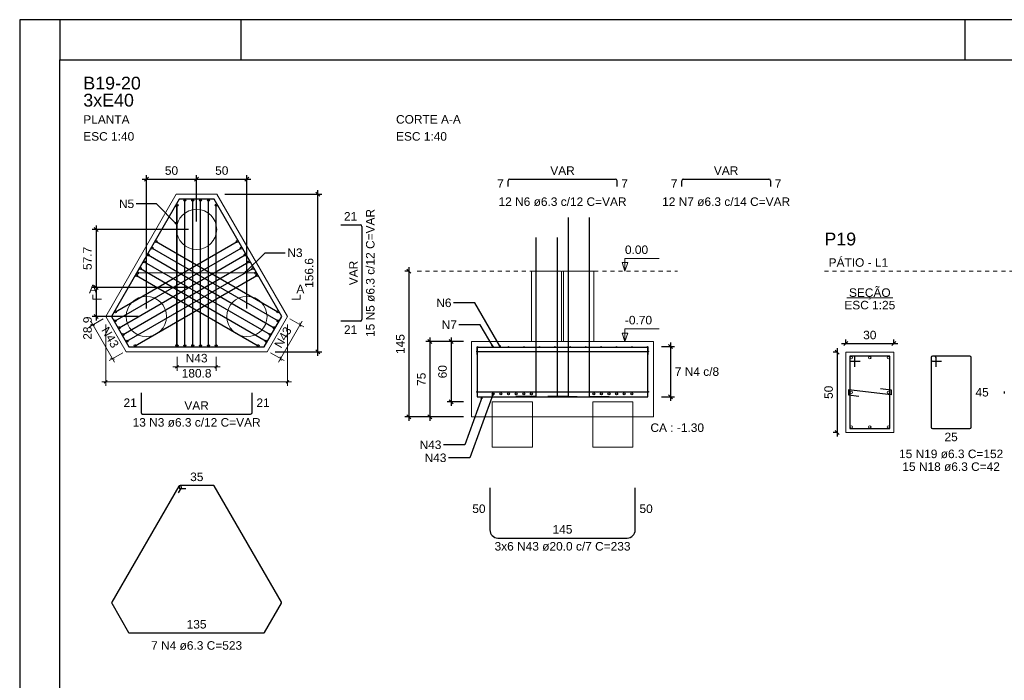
# Model space of a CAD drawing. Header units: millimetres. Extents: x 10 to 1250, y -62 to 528.
# Tile 301 of 656: x 479 to 504, y 112 to 128. Entities that reach past the tile are written whole.
import ezdxf

# ---------------------------------------------------------------- set-up
doc = ezdxf.new("R2010")
doc.units = ezdxf.units.MM
doc.header["$LTSCALE"] = 0.05
doc.linetypes.add('DOT', pattern=[6.35, 0, -6.35])
for name, color, linetype, lineweight in [('Descrição da armadura', 7, 'Continuous', 5), ('DT-Arm de distribuição', 5, 'Continuous', 5), ('DT-Barras na forma', 2, 'Continuous', 30), ('DT-Barras no corte', 5, 'Continuous', 5), ('DT-Barras rebatidas', 2, 'Continuous', 30), ('DT-Cotas', 9, 'Continuous', 5), ('DT-Forma', 5, 'Continuous', 5), ('DT-Pontilhado', 9, 'DOT', 5), ('DT-Textos', 7, 'Continuous', 5), ('DT-Título', 3, 'Continuous', 20), ('Textos armaduras', 7, 'Continuous', 5)]:
    doc.layers.add(name, color=color, linetype=linetype, lineweight=lineweight)
doc.layers.add('FOLHA_PADRÃO', color=7, linetype='Continuous')
doc.styles.add('Arial', font='arial.ttf')
doc.styles.get("Standard").update_dxf_attribs({"font": 'arial.ttf'})
doc.dimstyles.get("Standard").update_dxf_attribs({"dimtxt": 0.18, "dimasz": 0.18, "dimexe": 0.18, "dimexo": 0.0625, "dimgap": 0.1, "dimtad": 1, "dimzin": 0, "dimdsep": 46, "dimtxsty": 'Standard', "dimblk": 'OBLIQUE', "dimcen": 0.1, "dimadec": 0, "dimazin": 0, "dimtfac": 1, "dimtofl": 0, "dimtmove": 0, "dimatfit": 3, "dimldrblk": 'OBLIQUE', "dimfxl": 1, "dimtolj": 1, "dimtzin": 0, "dimarcsym": 1})
doc.dimstyles.new('UM_25.000000', dxfattribs={"dimtxt": 0.18, "dimasz": 0.1, "dimexe": 0.1, "dimexo": 0.2, "dimgap": 0, "dimtad": 1, "dimtih": 1, "dimtoh": 1, "dimdec": 1, "dimlfac": 25, "dimzin": 0, "dimdsep": 46, "dimtxsty": 'Standard', "dimcen": 0.09, "dimdle": 0.1, "dimadec": 1, "dimazin": 2, "dimtfac": 1, "dimtdec": 4, "dimtofl": 0, "dimtmove": 0, "dimatfit": 3, "dimfxl": 1, "dimtolj": 1, "dimarcsym": 0})
doc.dimstyles.new('UM_40.000000', dxfattribs={"dimtxt": 0.18, "dimasz": 0.1, "dimexe": 0.1, "dimexo": 0.2, "dimgap": 0, "dimtad": 1, "dimtih": 1, "dimtoh": 1, "dimdec": 1, "dimlfac": 40, "dimzin": 0, "dimdsep": 46, "dimtxsty": 'Standard', "dimcen": 0.09, "dimdle": 0.1, "dimadec": 1, "dimazin": 2, "dimtfac": 1, "dimtdec": 4, "dimtofl": 0, "dimtmove": 0, "dimatfit": 3, "dimfxl": 1, "dimtolj": 1, "dimarcsym": 0})

# ---------------------------------------------------------------- blocks, each defined once
blk = doc.blocks.new('A1EST. 1500')
at = {"layer": 'FOLHA_PADRÃO', "color": 1, "linetype": 'Continuous'}
for p, q in [((0, 59.4), (0, 0)), ((150.008, 59.4), (0, 59.4)), ((1, 59.4), (1, 58.4)), ((5.5, 59.4), (5.5, 58.4)), ((23.5, 59.4), (23.5, 58.4))]:
    blk.add_line(p, q, dxfattribs=at)
at = {"layer": 'FOLHA_PADRÃO', "color": 6, "linetype": 'Continuous'}
blk.add_lwpolyline([(149, 58.4), (149, 1), (1, 1), (1, 58.4), (149, 58.4)], dxfattribs=at)
blk = doc.blocks.new('_Oblique')
at = {"color": 0, "linetype": 'ByBlock', "lineweight": -2}
blk.add_line((-0.5, -0.5), (0.5, 0.5), dxfattribs=at)
blk = doc.blocks.new('*D851')
at = {"layer": 'Defpoints', "color": 0, "transparency": 16777216}
for p in [(499.756, 119.67), (499.544, 117.67), (499.756, 117.67)]:
    blk.add_point(p, dxfattribs=at)
at = {"layer": 'DT-Cotas', "color": 0, "lineweight": -2, "transparency": 16777216}
for p, q in [((499.544, 119.77), (499.544, 117.57)), ((499.556, 119.67), (499.444, 119.67)), ((499.556, 117.67), (499.444, 117.67))]:
    blk.add_line(p, q, dxfattribs=at)
at = {"layer": 'DT-Cotas', "color": 0, "lineweight": -2, "transparency": 16777216, "xscale": 0.1, "yscale": 0.1, "zscale": 0.1}
for p, rotation in [((499.544, 119.67), 90), ((499.544, 117.67), 270)]:
    blk.add_blockref('_Oblique', p, dxfattribs=dict(at, rotation=rotation))
at = {"layer": 'DT-Cotas', "transparency": 16777216, "insert": (499.332, 118.67), "char_height": 0.2118, "attachment_point": 5, "rotation": 90, "style": 'Arial'}
blk.add_mtext('\\A1;50', dxfattribs=at)
blk = doc.blocks.new('*D852')
at = {"layer": 'Defpoints', "color": 0, "transparency": 16777216}
for p in [(500.956, 119.882), (499.756, 119.67), (500.956, 119.67)]:
    blk.add_point(p, dxfattribs=at)
at = {"layer": 'DT-Cotas', "color": 0, "lineweight": -2, "transparency": 16777216}
for p, q in [((499.756, 119.87), (499.756, 119.982)), ((500.956, 119.87), (500.956, 119.982)), ((499.656, 119.882), (501.056, 119.882))]:
    blk.add_line(p, q, dxfattribs=at)
at = {"layer": 'DT-Cotas', "color": 0, "lineweight": -2, "transparency": 16777216, "xscale": 0.1, "yscale": 0.1, "zscale": 0.1, "rotation": 180}
blk.add_blockref('_Oblique', (499.756, 119.882), dxfattribs=at)
at = {"layer": 'DT-Cotas', "color": 0, "lineweight": -2, "transparency": 16777216, "xscale": 0.1, "yscale": 0.1, "zscale": 0.1}
blk.add_blockref('_Oblique', (500.956, 119.882), dxfattribs=at)
at = {"layer": 'DT-Cotas', "transparency": 16777216, "insert": (500.356, 120.093), "char_height": 0.2118, "attachment_point": 5, "rotation": 0.0057, "style": 'Arial'}
blk.add_mtext('\\A1;30', dxfattribs=at)
blk = doc.blocks.new('*D855')
at = {"layer": 'Defpoints', "color": 0, "transparency": 16777216}
for p in [(483.619, 123.969), (483.619, 122.719), (482.369, 120.554)]:
    blk.add_point(p, dxfattribs=at)
at = {"layer": 'DT-Cotas', "color": 0, "lineweight": -2, "transparency": 16777216}
for p, q in [((482.269, 123.969), (483.719, 123.969)), ((482.369, 120.754), (482.369, 124.069)), ((483.619, 122.919), (483.619, 124.069))]:
    blk.add_line(p, q, dxfattribs=at)
at = {"layer": 'DT-Cotas', "color": 0, "lineweight": -2, "transparency": 16777216, "xscale": 0.1, "yscale": 0.1, "zscale": 0.1, "rotation": 180}
blk.add_blockref('_Oblique', (482.369, 123.969), dxfattribs=at)
at = {"layer": 'DT-Cotas', "color": 0, "lineweight": -2, "transparency": 16777216, "xscale": 0.1, "yscale": 0.1, "zscale": 0.1}
blk.add_blockref('_Oblique', (483.619, 123.969), dxfattribs=at)
at = {"layer": 'DT-Cotas', "transparency": 16777216, "insert": (482.994, 124.181), "char_height": 0.2118, "attachment_point": 5, "rotation": 0.0057, "style": 'Arial'}
blk.add_mtext('\\A1;50', dxfattribs=at)
blk = doc.blocks.new('*D856')
at = {"layer": 'Defpoints', "color": 0, "transparency": 16777216}
for p in [(484.869, 123.969), (483.619, 122.719), (484.869, 120.554)]:
    blk.add_point(p, dxfattribs=at)
at = {"layer": 'DT-Cotas', "color": 0, "lineweight": -2, "transparency": 16777216}
for p, q in [((483.519, 123.969), (484.969, 123.969)), ((483.619, 122.919), (483.619, 124.069)), ((484.869, 120.754), (484.869, 124.069))]:
    blk.add_line(p, q, dxfattribs=at)
at = {"layer": 'DT-Cotas', "color": 0, "lineweight": -2, "transparency": 16777216, "xscale": 0.1, "yscale": 0.1, "zscale": 0.1, "rotation": 180}
blk.add_blockref('_Oblique', (483.619, 123.969), dxfattribs=at)
at = {"layer": 'DT-Cotas', "color": 0, "lineweight": -2, "transparency": 16777216, "xscale": 0.1, "yscale": 0.1, "zscale": 0.1}
blk.add_blockref('_Oblique', (484.869, 123.969), dxfattribs=at)
at = {"layer": 'DT-Cotas', "transparency": 16777216, "insert": (484.244, 124.181), "char_height": 0.2118, "attachment_point": 5, "rotation": 0.0057, "style": 'Arial'}
blk.add_mtext('\\A1;50', dxfattribs=at)
blk = doc.blocks.new('*D857')
at = {"layer": 'Defpoints', "color": 0, "transparency": 16777216}
for p in [(483.619, 122.719), (481.119, 121.276), (483.619, 121.276)]:
    blk.add_point(p, dxfattribs=at)
at = {"layer": 'DT-Cotas', "color": 0, "lineweight": -2, "transparency": 16777216}
for p, q in [((483.419, 122.719), (481.019, 122.719)), ((481.119, 122.819), (481.119, 121.176)), ((483.419, 121.276), (481.019, 121.276))]:
    blk.add_line(p, q, dxfattribs=at)
at = {"layer": 'DT-Cotas', "color": 0, "lineweight": -2, "transparency": 16777216, "xscale": 0.1, "yscale": 0.1, "zscale": 0.1}
for p, rotation in [((481.119, 122.719), 90), ((481.119, 121.276), 270)]:
    blk.add_blockref('_Oblique', p, dxfattribs=dict(at, rotation=rotation))
at = {"layer": 'DT-Cotas', "transparency": 16777216, "insert": (480.907, 121.998), "char_height": 0.2118, "attachment_point": 5, "rotation": 90, "style": 'Arial'}
blk.add_mtext('\\A1;57.7', dxfattribs=at)
blk = doc.blocks.new('*D858')
at = {"layer": 'Defpoints', "color": 0, "transparency": 16777216}
for p in [(483.619, 121.276), (481.119, 120.554), (482.369, 120.554)]:
    blk.add_point(p, dxfattribs=at)
at = {"layer": 'DT-Cotas', "color": 0, "lineweight": -2, "transparency": 16777216}
for p, q in [((483.419, 121.276), (481.019, 121.276)), ((481.119, 121.376), (481.119, 120.454)), ((482.169, 120.554), (481.019, 120.554))]:
    blk.add_line(p, q, dxfattribs=at)
at = {"layer": 'DT-Cotas', "color": 0, "lineweight": -2, "transparency": 16777216, "xscale": 0.1, "yscale": 0.1, "zscale": 0.1}
for p, rotation in [((481.119, 121.276), 90), ((481.119, 120.554), 270)]:
    blk.add_blockref('_Oblique', p, dxfattribs=dict(at, rotation=rotation))
at = {"layer": 'DT-Cotas', "transparency": 16777216, "insert": (480.907, 120.265), "char_height": 0.2118, "attachment_point": 5, "rotation": 90, "style": 'Arial'}
blk.add_mtext('\\A1;28.9', dxfattribs=at)
blk = doc.blocks.new('*D859')
at = {"layer": 'Defpoints', "color": 0, "transparency": 16777216}
for p in [(484.124, 123.594), (486.629, 123.594), (485.374, 119.679)]:
    blk.add_point(p, dxfattribs=at)
at = {"layer": 'DT-Cotas', "color": 0, "lineweight": -2, "transparency": 16777216}
for p, q in [((486.629, 119.579), (486.629, 123.694)), ((484.324, 123.594), (486.729, 123.594)), ((485.574, 119.679), (486.729, 119.679))]:
    blk.add_line(p, q, dxfattribs=at)
at = {"layer": 'DT-Cotas', "color": 0, "lineweight": -2, "transparency": 16777216, "xscale": 0.1, "yscale": 0.1, "zscale": 0.1}
for p, rotation in [((486.629, 123.594), 90), ((486.629, 119.679), 270)]:
    blk.add_blockref('_Oblique', p, dxfattribs=dict(at, rotation=rotation))
at = {"layer": 'DT-Cotas', "transparency": 16777216, "insert": (486.417, 121.637), "char_height": 0.2118, "attachment_point": 5, "rotation": 90, "style": 'Arial'}
blk.add_mtext('\\A1;156.6', dxfattribs=at)
blk = doc.blocks.new('*D865')
at = {"layer": 'Defpoints', "color": 0, "transparency": 16777216}
for p in [(490.456, 119.932), (489.944, 118.432), (490.456, 118.432)]:
    blk.add_point(p, dxfattribs=at)
at = {"layer": 'DT-Cotas', "color": 0, "lineweight": -2, "transparency": 16777216}
for p, q in [((489.944, 120.032), (489.944, 118.332)), ((490.256, 119.932), (489.844, 119.932)), ((490.256, 118.432), (489.844, 118.432))]:
    blk.add_line(p, q, dxfattribs=at)
at = {"layer": 'DT-Cotas', "color": 0, "lineweight": -2, "transparency": 16777216, "xscale": 0.1, "yscale": 0.1, "zscale": 0.1}
for p, rotation in [((489.944, 119.932), 90), ((489.944, 118.432), 270)]:
    blk.add_blockref('_Oblique', p, dxfattribs=dict(at, rotation=rotation))
at = {"layer": 'DT-Cotas', "transparency": 16777216, "insert": (489.733, 119.182), "char_height": 0.2118, "attachment_point": 5, "rotation": 90, "style": 'Arial'}
blk.add_mtext('\\A1;60', dxfattribs=at)
blk = doc.blocks.new('*D866')
at = {"layer": 'Defpoints', "color": 0, "transparency": 16777216}
for p in [(490.456, 119.932), (489.419, 118.057), (490.456, 118.057)]:
    blk.add_point(p, dxfattribs=at)
at = {"layer": 'DT-Cotas', "color": 0, "lineweight": -2, "transparency": 16777216}
for p, q in [((489.419, 120.032), (489.419, 117.957)), ((490.256, 119.932), (489.319, 119.932)), ((490.256, 118.057), (489.319, 118.057))]:
    blk.add_line(p, q, dxfattribs=at)
at = {"layer": 'DT-Cotas', "color": 0, "lineweight": -2, "transparency": 16777216, "xscale": 0.1, "yscale": 0.1, "zscale": 0.1}
for p, rotation in [((489.419, 119.932), 90), ((489.419, 118.057), 270)]:
    blk.add_blockref('_Oblique', p, dxfattribs=dict(at, rotation=rotation))
at = {"layer": 'DT-Cotas', "transparency": 16777216, "insert": (489.208, 118.994), "char_height": 0.2118, "attachment_point": 5, "rotation": 90, "style": 'Arial'}
blk.add_mtext('\\A1;75', dxfattribs=at)
blk = doc.blocks.new('*D867')
at = {"layer": 'Defpoints', "color": 0, "transparency": 16777216}
for p in [(489.106, 121.682), (488.894, 118.057), (490.456, 118.057)]:
    blk.add_point(p, dxfattribs=at)
at = {"layer": 'DT-Cotas', "color": 0, "lineweight": -2, "transparency": 16777216}
for p, q in [((488.906, 121.682), (488.794, 121.682)), ((488.894, 121.782), (488.894, 117.957)), ((490.256, 118.057), (488.794, 118.057))]:
    blk.add_line(p, q, dxfattribs=at)
at = {"layer": 'DT-Cotas', "color": 0, "lineweight": -2, "transparency": 16777216, "xscale": 0.1, "yscale": 0.1, "zscale": 0.1}
for p, rotation in [((488.894, 121.682), 90), ((488.894, 118.057), 270)]:
    blk.add_blockref('_Oblique', p, dxfattribs=dict(at, rotation=rotation))
at = {"layer": 'DT-Cotas', "transparency": 16777216, "insert": (488.683, 119.869), "char_height": 0.2118, "attachment_point": 5, "rotation": 90, "style": 'Arial'}
blk.add_mtext('\\A1;145', dxfattribs=at)
blk = doc.blocks.new('*D868')
at = {"layer": 'Defpoints', "color": 0, "transparency": 16777216}
for p in [(494.977, 119.807), (494.977, 118.557), (495.401, 118.557)]:
    blk.add_point(p, dxfattribs=at)
at = {"layer": 'DT-Cotas', "color": 0, "lineweight": -2, "transparency": 16777216}
for p, q in [((495.177, 119.807), (495.501, 119.807)), ((495.401, 119.907), (495.401, 118.457)), ((495.177, 118.557), (495.501, 118.557))]:
    blk.add_line(p, q, dxfattribs=at)
at = {"layer": 'DT-Cotas', "color": 0, "lineweight": -2, "transparency": 16777216, "xscale": 0.1, "yscale": 0.1, "zscale": 0.1}
for p, rotation in [((495.401, 119.807), 90), ((495.401, 118.557), 270)]:
    blk.add_blockref('_Oblique', p, dxfattribs=dict(at, rotation=rotation))

msp = doc.modelspace()

# ---------------------------------------------------------------- linework, layer by layer
at = {"layer": 'DT-Arm de distribuição'}
for p, q in [((483.1188, 119.8291), (483.1188, 123.3032)), ((482.1566, 121.6367), (485.0809, 121.6367))]:
    msp.add_line(p, q, dxfattribs=at)
for centre in [(483.1188, 123.3032), (482.1566, 121.6367), (485.0809, 121.6367), (483.1188, 119.8291)]:
    msp.add_circle(centre, 0.025, dxfattribs=at)
at = {"layer": 'DT-Barras na forma'}
for p, q in [((483.3263, 119.8291), (483.3263, 123.4442)), ((483.5213, 119.8291), (483.5213, 123.4442)), ((483.7163, 119.8291), (483.7163, 123.4442)), ((483.9113, 119.8291), (483.9113, 123.4442)), ((483.1313, 119.8291), (483.1313, 123.3248)), ((484.1063, 119.8291), (484.1063, 123.3248)), ((481.6006, 120.6735), (484.6279, 122.4214)), ((482.6097, 122.4214), (485.637, 120.6735)), ((481.5947, 120.445), (484.7254, 122.2525)), ((482.5122, 122.2525), (485.6429, 120.445)), ((481.6922, 120.2761), (484.8229, 122.0836)), ((481.7897, 120.1072), (484.9204, 121.9147)), ((482.3172, 121.9147), (485.4479, 120.1072)), ((482.4147, 122.0836), (485.5454, 120.2761)), ((481.8872, 119.9383), (485.0179, 121.7459)), ((482.2197, 121.7459), (485.3504, 119.9383)), ((482.0881, 119.8291), (485.1154, 121.577)), ((482.1222, 121.577), (485.1495, 119.8291)), ((490.5891, 119.6818), (494.8441, 119.6818)), ((490.5891, 118.6818), (494.8441, 118.6818))]:
    msp.add_line(p, q, dxfattribs=at)
msp.add_lwpolyline([(483.1858, 123.4692), (481.5028, 120.5541), (481.9358, 119.8041), (485.3018, 119.8041), (485.7348, 120.5541), (484.0518, 123.4692), (483.1858, 123.4692)], close=True, dxfattribs=at)
for points in [[(492.8541, 123.0161), (492.8541, 118.5693), (492.3541, 118.5693)], [(493.3791, 123.0161), (493.3791, 118.5693), (493.8791, 118.5693)], [(492.0541, 122.5157), (492.0541, 118.5693), (491.5541, 118.5693)], [(492.5791, 122.5157), (492.5791, 118.5693), (493.0791, 118.5693)], [(490.597, 119.8068), (490.597, 118.5568), (494.8362, 118.5568), (494.8362, 119.8068)], [(490.597, 119.6099), (490.597, 119.7911), (494.8362, 119.7911), (494.8362, 119.6099)], [(499.9818, 119.3067), (499.9818, 119.5697), (499.8558, 119.5697), (499.8558, 117.7697), (500.8558, 117.7697), (500.8558, 119.5697), (499.8558, 119.5697), (499.8558, 119.4437), (500.1188, 119.4437)], [(500.625, 118.7637), (500.8862, 118.7327), (500.8862, 118.6067), (499.8254, 118.7327), (499.8254, 118.6067), (500.0865, 118.5757)]]:
    msp.add_lwpolyline(points, dxfattribs=at)
for centre, radius in [((483.3263, 123.4442), 0.025), ((483.5213, 123.4442), 0.025), ((483.7163, 123.4442), 0.025), ((483.9113, 123.4442), 0.025), ((483.1313, 123.3248), 0.025), ((484.1063, 123.3248), 0.025), ((482.6097, 122.4214), 0.025), ((484.6279, 122.4214), 0.025), ((482.5122, 122.2525), 0.025), ((484.7254, 122.2525), 0.025), ((482.3172, 121.9147), 0.025), ((482.4147, 122.0836), 0.025), ((484.8229, 122.0836), 0.025), ((484.9204, 121.9147), 0.025), ((482.2197, 121.7459), 0.025), ((485.0179, 121.7459), 0.025), ((482.1222, 121.577), 0.025), ((485.1154, 121.577), 0.025), ((481.6006, 120.6735), 0.025), ((485.637, 120.6735), 0.025), ((481.5947, 120.445), 0.025), ((485.6429, 120.445), 0.025), ((481.6922, 120.2761), 0.025), ((485.5454, 120.2761), 0.025), ((481.7897, 120.1072), 0.025), ((481.8872, 119.9383), 0.025), ((485.3504, 119.9383), 0.025), ((485.4479, 120.1072), 0.025), ((482.0881, 119.8291), 0.025), ((483.1313, 119.8291), 0.025), ((483.3263, 119.8291), 0.025), ((483.5213, 119.8291), 0.025), ((483.7163, 119.8291), 0.025), ((483.9113, 119.8291), 0.025), ((484.1063, 119.8291), 0.025), ((485.1495, 119.8291), 0.025), ((490.597, 119.8068), 0), ((490.597, 119.8068), 0), ((490.6049, 119.7989), 0.00788), ((490.9888, 119.7989), 0.00788), ((491.3728, 119.7989), 0.00788), ((491.7567, 119.7989), 0.00788), ((492.1407, 119.7989), 0.00788), ((492.5246, 119.7989), 0.00788), ((492.9086, 119.7989), 0.00788), ((493.2925, 119.7989), 0.00788), ((493.6765, 119.7989), 0.00788), ((494.0604, 119.7989), 0.00788), ((494.4444, 119.7989), 0.00788), ((494.8283, 119.7989), 0.00788), ((490.5891, 119.6818), 0.00788), ((494.8441, 119.6818), 0.00788), ((490.5891, 118.6818), 0.00788), ((490.9916, 118.6318), 0.025), ((491.1816, 118.6318), 0.025), ((491.3716, 118.6318), 0.025), ((491.5616, 118.6318), 0.025), ((491.7516, 118.6318), 0.025), ((491.9416, 118.6318), 0.025), ((493.4916, 118.6318), 0.025), ((493.6816, 118.6318), 0.025), ((493.8716, 118.6318), 0.025), ((494.0616, 118.6318), 0.025), ((494.2516, 118.6318), 0.025), ((494.4416, 118.6318), 0.025), ((494.8441, 118.6818), 0.00788)]:
    msp.add_circle(centre, radius, dxfattribs=at)
at = {"layer": 'DT-Barras no corte'}
for centre in [(499.8958, 119.5297), (500.3558, 119.5297), (500.8158, 119.5297), (499.8958, 118.6697), (500.8158, 118.6697), (499.8958, 117.8097), (500.3558, 117.8097), (500.8158, 117.8097)]:
    msp.add_circle(centre, 0.03, dxfattribs=at)
at = {"layer": 'DT-Barras rebatidas'}
for p, q in [((491.3627, 123.7881), (491.3627, 123.9298)), ((491.402, 123.9692), (494.0312, 123.9692)), ((494.0705, 123.9298), (494.0705, 123.7881)), ((495.6801, 123.7881), (495.6801, 123.9298)), ((495.7194, 123.9692), (497.8482, 123.9692)), ((497.8876, 123.9298), (497.8876, 123.7881)), ((487.2042, 122.833), (487.6902, 122.833)), ((487.7295, 122.7936), (487.7295, 120.4797)), ((487.6902, 120.4404), (487.2042, 120.4404)), ((501.8778, 119.5319), (501.8778, 117.8075)), ((501.8778, 119.5319), (501.8778, 119.4815)), ((501.966, 119.5697), (501.9156, 119.5697)), ((502.84, 119.5697), (501.9156, 119.5697)), ((502.0038, 119.3067), (502.0038, 119.5319)), ((502.8778, 117.8075), (502.8778, 119.5319)), ((501.9156, 119.4437), (502.1408, 119.4437)), ((482.2378, 118.6541), (482.2378, 118.1681)), ((484.9998, 118.1681), (484.9998, 118.6541)), ((503.6999, 118.6902), (503.6999, 118.6403)), ((482.2771, 118.1288), (484.9604, 118.1288)), ((501.9156, 117.7697), (502.84, 117.7697)), ((483.174, 116.3337), (481.5096, 113.4509)), ((483.1718, 116.1724), (483.2422, 116.2943)), ((483.1858, 116.3305), (483.1858, 116.299)), ((483.2335, 116.3266), (483.2062, 116.3423)), ((484.0382, 116.3541), (483.2094, 116.3541)), ((485.728, 113.4509), (484.0586, 116.3423)), ((490.9091, 116.2983), (490.9091, 115.2483)), ((494.5241, 115.2483), (494.5241, 116.2983)), ((483.2094, 116.2754), (483.3502, 116.2754)), ((491.1091, 115.0483), (494.3241, 115.0483)), ((481.5096, 113.4273), (481.929, 112.7009)), ((485.3086, 112.7009), (485.728, 113.4273)), ((481.9494, 112.6891), (485.2882, 112.6891))]:
    msp.add_line(p, q, dxfattribs=at)
for centre, radius, start, end in [((491.402, 123.9298), 0.0394, 90, 180), ((494.0312, 123.9298), 0.0394, 0, 90), ((495.7194, 123.9298), 0.0394, 90, 180), ((497.8482, 123.9298), 0.0394, 0, 90), ((487.6902, 122.7936), 0.0394, 0, 90), ((487.6902, 120.4797), 0.0394, 270, 0), ((501.9156, 119.5319), 0.0378, 90, 180), ((501.9156, 119.5319), 0.0378, 90, 180), ((501.9156, 119.4815), 0.0378, 180, 270), ((501.966, 119.5319), 0.0378, 0, 90), ((502.84, 119.5319), 0.0378, 0, 90), ((482.2771, 118.1681), 0.0394, 180, 270), ((484.9604, 118.1681), 0.0394, 270, 0), ((501.9156, 117.8075), 0.0378, 180, 270), ((502.84, 117.8075), 0.0378, 270, 0), ((483.1944, 116.3219), 0.0236, 60, 150), ((483.2094, 116.3305), 0.0236, 90, 180), ((483.2094, 116.299), 0.0236, 180, 270), ((483.2217, 116.3061), 0.0236, 330, 60), ((484.0382, 116.3305), 0.0236, 30, 90), ((491.1091, 115.2483), 0.2, 180, 270), ((494.3241, 115.2483), 0.2, 270, 0), ((481.53, 113.4391), 0.0236, 150, 210), ((485.7075, 113.4391), 0.0236, 330, 30), ((481.9494, 112.7127), 0.0236, 210, 270), ((485.2882, 112.7127), 0.0236, 270, 330)]:
    msp.add_arc(centre, radius, start, end, dxfattribs=at)
at = {"layer": 'DT-Cotas'}
for p, q in [((481.2974, 120.4985), (480.9559, 120.3013)), ((485.9401, 120.4985), (486.2817, 120.3013)), ((481.58, 119.4203), (480.9925, 120.4379)), ((480.9942, 120.3643), (481.0908, 120.3384)), ((481.3584, 120.3541), (481.3584, 118.8291)), ((486.2451, 120.4379), (485.6576, 119.4203)), ((485.8792, 120.3541), (485.8792, 118.8291)), ((486.208, 120.303), (486.1821, 120.3996)), ((481.7849, 119.6541), (481.4434, 119.457)), ((481.4817, 119.5199), (481.5783, 119.494)), ((483.1313, 119.5541), (483.1313, 119.2041)), ((484.1063, 119.5541), (484.1063, 119.2041)), ((485.4526, 119.6541), (485.7942, 119.457)), ((485.7205, 119.4587), (485.6946, 119.5552)), ((484.2063, 119.3041), (483.0313, 119.3041)), ((483.0959, 119.2688), (483.1666, 119.3395)), ((484.0709, 119.2688), (484.1416, 119.3395)), ((481.2584, 118.9291), (485.9792, 118.9291)), ((481.3938, 118.9645), (481.3231, 118.8938)), ((485.9145, 118.9645), (485.8438, 118.8938))]:
    msp.add_line(p, q, dxfattribs=at)
at = {"layer": 'DT-Forma'}
for points in [[(483.1136, 123.5942), (481.3584, 120.5541), (481.8636, 119.6791), (485.374, 119.6791), (485.8792, 120.5541), (484.124, 123.5942), (483.1136, 123.5942)], [(491.9416, 119.9318), (491.9416, 121.6818), (492.6916, 121.6818), (492.6916, 119.9318), (491.9416, 119.9318)], [(492.7416, 119.9318), (492.7416, 121.6818), (493.4916, 121.6818), (493.4916, 119.9318), (492.7416, 119.9318)], [(490.4562, 119.9318), (490.4562, 118.0568), (494.977, 118.0568), (494.977, 119.9318), (490.4562, 119.9318)], [(499.7558, 117.6697), (500.9558, 117.6697), (500.9558, 119.6697), (499.7558, 119.6697), (499.7558, 117.6697)], [(490.9666, 117.3068), (490.9666, 118.4318), (491.9666, 118.4318), (491.9666, 117.3068), (490.9666, 117.3068)], [(493.4666, 117.3068), (493.4666, 118.4318), (494.4666, 118.4318), (494.4666, 117.3068), (493.4666, 117.3068)]]:
    msp.add_lwpolyline(points, close=True, dxfattribs=at)
for centre in [(483.6188, 122.7192), (482.3688, 120.5541), (484.8688, 120.5541)]:
    msp.add_circle(centre, 0.5, dxfattribs=at)
at = {"layer": 'DT-Pontilhado', "ltscale": 0.2}
for p, q in [((489.1062, 121.6818), (495.577, 121.6818)), ((499.2263, 121.6818), (509.0277, 121.6818)), ((493.4916, 119.9318), (494.7624, 119.9318))]:
    msp.add_line(p, q, dxfattribs=at)
at = {"layer": 'DT-Textos'}
msp.add_line((499.7836, 121.0146), (500.928, 121.0146), dxfattribs=at)
for points in [[(494.2682, 121.6818), (494.2682, 121.9995), (495.1154, 121.9995)], [(481.2525, 120.9842), (481.0407, 120.9842), (481.0407, 121.0901)], [(485.9851, 120.9842), (486.1969, 120.9842), (486.1969, 121.0901)], [(494.2682, 119.9318), (494.2682, 120.2495), (495.1154, 120.2495)]]:
    msp.add_lwpolyline(points, dxfattribs=at)
for points in [[(494.3388, 121.8936), (494.2682, 121.6818), (494.1976, 121.8936), (494.3388, 121.8936)], [(494.3388, 120.1436), (494.2682, 119.9318), (494.1976, 120.1436), (494.3388, 120.1436)]]:
    msp.add_lwpolyline(points, close=True, dxfattribs=at)

# ---------------------------------------------------------------- block references
msp.add_blockref('A1EST. 1500', (479.22, 68.5322))

# ---------------------------------------------------------------- texts
at = {"layer": 'Descrição da armadura', "linetype": 'Continuous', "char_height": 0.2118, "attachment_point": 8, "line_spacing_factor": 0.798, "style": 'Arial'}
for s, insert, width in [('12 N6 ø6.3 c/12 C=VAR', (492.7166, 123.2974), 6.380918), ('12 N7 ø6.3 c/14 C=VAR', (496.7838, 123.2974), 6.380918), ('N43', (483.6188, 119.41), 1.088351), ('7 N4 c/8', (496.0588, 119.0759), 2.182102), ('13 N3 ø6.3 c/12 C=VAR', (483.6188, 117.8111), 6.380918), ('15 N19 ø6.3 C=152', (502.3778, 117.0284), 5.194653), ('15 N18 ø6.3 C=42', (502.3778, 116.7107), 4.804516), ('3x6 N43 ø20.0 c/7 C=233', (492.7166, 114.7306), 6.777498), ('7 N4 ø6.3 C=523', (483.6188, 112.2655), 4.534748)]:
    msp.add_mtext(s, dxfattribs=dict(at, insert=insert, width=width))
for s, insert, width, rotation in [('15 N5 ø6.3 c/12 C=VAR', (488.0472, 121.6367), 6.380918, 90), ('N43', (481.378, 119.9821), 1.088351, 300), ('N43', (485.8596, 119.9821), 1.088351, 60)]:
    msp.add_mtext(s, dxfattribs=dict(at, insert=insert, width=width, rotation=rotation))
at = {"layer": 'DT-Cotas', "linetype": 'Continuous', "char_height": 0.2118, "line_spacing_factor": 0.798, "style": 'Arial'}
for s, insert, width, attachment_point in [('N5', (482.0658, 123.2473), 0.758398, 9), ('N3', (485.8741, 122.0308), 0.758398, 7), ('N6', (489.9551, 120.7857), 0.758398, 9), ('N7', (490.0887, 120.2433), 0.758398, 9), ('180.8', (483.6188, 119.035), 1.466274, 8), ('N43', (489.7049, 117.2567), 1.088351, 9), ('N43', (489.8296, 116.9337), 1.088351, 9)]:
    msp.add_mtext(s, dxfattribs=dict(at, insert=insert, width=width, attachment_point=attachment_point))
at = {"layer": 'DT-Textos', "line_spacing_factor": 0.798, "style": 'Arial'}
for s, insert, char_height, width, attachment_point in [('3xE40', (480.8011, 125.7695), 0.3177, 2.768993, 7), ('PLANTA', (480.8011, 125.3459), 0.2118, 2.279377, 7), ('CORTE A-A', (488.5767, 125.3459), 0.2118, 3.190327, 7), ('ESC 1:40', (480.8011, 124.9223), 0.2118, 2.507973, 7), ('ESC 1:40', (488.5767, 124.9223), 0.2118, 2.507973, 7), ('0.00', (494.2682, 122.1054), 0.2118, 1.140404, 7), ('A', (481.0407, 121.1324), 0.2118, 0.390816, 8), ('A', (486.1969, 121.1324), 0.2118, 0.390816, 8), ('-0.70', (494.2682, 120.3554), 0.2118, 1.335526, 7), ('CA : -1.30', (494.902, 117.6818), 0.2118, 2.637863, 7)]:
    msp.add_mtext(s, dxfattribs=dict(at, insert=insert, char_height=char_height, width=width, attachment_point=attachment_point))
at = {"layer": 'DT-Textos', "linetype": 'Continuous', "char_height": 0.2118, "line_spacing_factor": 0.798, "style": 'Arial'}
for s, insert, width, attachment_point in [('PÁTIO - L1', (499.3322, 121.7877), 2.930546, 7), ('SEÇÃO', (500.3561, 120.9768), 2.051353, 8), ('ESC 1:25', (500.3558, 120.7287), 2.507973, 8)]:
    msp.add_mtext(s, dxfattribs=dict(at, insert=insert, width=width, attachment_point=attachment_point))
at = {"layer": 'DT-Título', "insert": (480.8011, 126.1931), "char_height": 0.3177, "width": 3.149033, "attachment_point": 7, "line_spacing_factor": 0.798, "style": 'Arial'}
msp.add_mtext('B19-20', dxfattribs=at)
at = {"layer": 'DT-Título', "linetype": 'Continuous', "insert": (499.2263, 122.3172), "char_height": 0.3177, "width": 1.737595, "attachment_point": 7, "line_spacing_factor": 0.798, "style": 'Arial'}
msp.add_mtext('P19', dxfattribs=at)
at = {"layer": 'Textos armaduras', "linetype": 'Continuous', "char_height": 0.2118, "attachment_point": 7, "line_spacing_factor": 0.798, "style": 'Arial'}
for s, insert, width in [('VAR', (492.4116, 124.0751), 1.219869), ('VAR', (496.4789, 124.0751), 1.219869), ('7', (491.0918, 123.7531), 0.329953), ('7', (494.1764, 123.7531), 0.329953), ('7', (495.4092, 123.7531), 0.329953), ('7', (497.9935, 123.7531), 0.329953), ('21', (487.2822, 122.9389), 0.659905), ('21', (487.2822, 120.1227), 0.659905), ('45', (502.9837, 118.5638), 0.659905), ('21', (481.8019, 118.3052), 0.659905), ('VAR', (483.3138, 118.2347), 1.219869), ('21', (485.1057, 118.3052), 0.659905), ('25', (502.2129, 117.452), 0.659905), ('35', (483.4588, 116.46), 0.659905), ('50', (490.4732, 115.6674), 0.659905), ('50', (494.63, 115.6674), 0.659905), ('145', (492.4691, 115.1542), 0.989858), ('135', (483.3713, 112.795), 0.989858)]:
    msp.add_mtext(s, dxfattribs=dict(at, insert=insert, width=width))
at = {"layer": 'Textos armaduras', "linetype": 'Continuous', "insert": (487.6236, 121.3317), "char_height": 0.2118, "width": 1.219869, "attachment_point": 7, "rotation": 90, "line_spacing_factor": 0.798, "style": 'Arial'}
msp.add_mtext('VAR', dxfattribs=at)

# ---------------------------------------------------------------- dimensions: what is measured, and where the dimension line sits
at = {"layer": 'DT-Cotas'}
for base, p1, p2, dimstyle, override, picture, middle in [((483.6188, 123.9692), (482.3688, 120.5541), (483.6188, 122.7192), 'UM_40.000000', {"dimtxt": 0.2118, "dimasz": 0.1, "dimexe": 0.1, "dimexo": 0.2, "dimtad": 1, "dimtih": 0, "dimtoh": 0, "dimdec": 1, "dimlfac": 40, "dimzin": 8, "dimtxsty": 'Arial', "dimblk": 'Oblique', "dimblk1": 'Oblique', "dimblk2": 'Oblique', "dimsah": 1, "dimdle": 0.1, "dimse1": 0, "dimse2": 0, "dimclrt": 256, "dimadec": 1, "dimazin": 3, "dimtmove": 2, "dimldrblk": 'Oblique'}, '*D855', (482.9938, 124.181)), ((484.8688, 123.9692), (483.6188, 122.7192), (484.8688, 120.5541), 'UM_40.000000', {"dimtxt": 0.2118, "dimasz": 0.1, "dimexe": 0.1, "dimexo": 0.2, "dimtad": 1, "dimtih": 0, "dimtoh": 0, "dimdec": 1, "dimlfac": 40, "dimzin": 8, "dimtxsty": 'Arial', "dimblk": 'Oblique', "dimblk1": 'Oblique', "dimblk2": 'Oblique', "dimsah": 1, "dimdle": 0.1, "dimse1": 0, "dimse2": 0, "dimclrt": 256, "dimadec": 1, "dimazin": 3, "dimtmove": 2, "dimldrblk": 'Oblique'}, '*D856', (484.2438, 124.181)), ((500.9558, 119.8815), (499.7558, 119.6697), (500.9558, 119.6697), 'UM_25.000000', {"dimtxt": 0.2118, "dimasz": 0.1, "dimexe": 0.1, "dimexo": 0.2, "dimtad": 1, "dimtih": 0, "dimtoh": 0, "dimdec": 1, "dimlfac": 25, "dimzin": 8, "dimtxsty": 'Arial', "dimblk": 'Oblique', "dimblk1": 'Oblique', "dimblk2": 'Oblique', "dimsah": 1, "dimdle": 0.1, "dimse1": 0, "dimse2": 0, "dimclrt": 256, "dimadec": 1, "dimazin": 3, "dimtmove": 2, "dimldrblk": 'Oblique'}, '*D852', (500.3558, 120.0933))]:
    dim = msp.add_linear_dim(base=base, p1=p1, p2=p2, dimstyle=dimstyle, override=override, dxfattribs=at)
    dim.commit()
    dim.dimension.update_dxf_attribs({"geometry": picture, "text_midpoint": middle, "dimtype": 160, "text_rotation": 0.00573})
for base, p1, p2, dimstyle, override, picture, middle in [((486.6292, 123.5942), (485.374, 119.6791), (484.124, 123.5942), 'UM_40.000000', {"dimtxt": 0.2118, "dimasz": 0.1, "dimexe": 0.1, "dimexo": 0.2, "dimtad": 1, "dimtih": 0, "dimtoh": 0, "dimdec": 1, "dimlfac": 40, "dimzin": 8, "dimtxsty": 'Arial', "dimblk": 'Oblique', "dimblk1": 'Oblique', "dimblk2": 'Oblique', "dimsah": 1, "dimdle": 0.1, "dimse1": 0, "dimse2": 0, "dimclrt": 256, "dimadec": 1, "dimazin": 3, "dimtmove": 2, "dimldrblk": 'Oblique'}, '*D859', (486.4174, 121.6367)), ((481.1188, 121.2758), (483.6188, 122.7192), (483.6188, 121.2758), 'UM_40.000000', {"dimtxt": 0.2118, "dimasz": 0.1, "dimexe": 0.1, "dimexo": 0.2, "dimtad": 1, "dimtih": 0, "dimtoh": 0, "dimdec": 1, "dimlfac": 40, "dimzin": 8, "dimtxsty": 'Arial', "dimblk": 'Oblique', "dimblk1": 'Oblique', "dimblk2": 'Oblique', "dimsah": 1, "dimdle": 0.1, "dimse1": 0, "dimse2": 0, "dimclrt": 256, "dimadec": 1, "dimazin": 3, "dimtmove": 2, "dimldrblk": 'Oblique'}, '*D857', (480.907, 121.9975)), ((488.8944, 118.0568), (489.1062, 121.6818), (490.4562, 118.0568), 'UM_40.000000', {"dimtxt": 0.2118, "dimasz": 0.1, "dimexe": 0.1, "dimexo": 0.2, "dimtad": 1, "dimtih": 0, "dimtoh": 0, "dimdec": 1, "dimlfac": 40, "dimzin": 8, "dimtxsty": 'Arial', "dimblk": 'Oblique', "dimblk1": 'Oblique', "dimblk2": 'Oblique', "dimsah": 1, "dimdle": 0.1, "dimse1": 0, "dimse2": 0, "dimclrt": 256, "dimadec": 1, "dimazin": 3, "dimtmove": 2, "dimldrblk": 'Oblique'}, '*D867', (488.6826, 119.8693)), ((481.1188, 120.5541), (483.6188, 121.2758), (482.3688, 120.5541), 'UM_40.000000', {"dimtxt": 0.2118, "dimasz": 0.1, "dimexe": 0.1, "dimexo": 0.2, "dimtad": 1, "dimtih": 0, "dimtoh": 0, "dimdec": 1, "dimlfac": 40, "dimzin": 8, "dimtxsty": 'Arial', "dimblk": 'Oblique', "dimblk1": 'Oblique', "dimblk2": 'Oblique', "dimsah": 1, "dimdle": 0.1, "dimse1": 0, "dimse2": 0, "dimclrt": 256, "dimadec": 1, "dimazin": 3, "dimtmove": 2, "dimldrblk": 'Oblique'}, '*D858', (480.907, 120.2655)), ((489.4194, 118.0568), (490.4562, 119.9318), (490.4562, 118.0568), 'UM_40.000000', {"dimtxt": 0.2118, "dimasz": 0.1, "dimexe": 0.1, "dimexo": 0.2, "dimtad": 1, "dimtih": 0, "dimtoh": 0, "dimdec": 1, "dimlfac": 40, "dimzin": 8, "dimtxsty": 'Arial', "dimblk": 'Oblique', "dimblk1": 'Oblique', "dimblk2": 'Oblique', "dimsah": 1, "dimdle": 0.1, "dimse1": 0, "dimse2": 0, "dimclrt": 256, "dimadec": 1, "dimazin": 3, "dimtmove": 2, "dimldrblk": 'Oblique'}, '*D866', (489.2076, 118.9943)), ((489.9444, 118.4318), (490.4562, 119.9318), (490.4562, 118.4318), 'UM_40.000000', {"dimtxt": 0.2118, "dimasz": 0.1, "dimexe": 0.1, "dimexo": 0.2, "dimtad": 1, "dimtih": 0, "dimtoh": 0, "dimdec": 1, "dimlfac": 40, "dimzin": 8, "dimtxsty": 'Arial', "dimblk": 'Oblique', "dimblk1": 'Oblique', "dimblk2": 'Oblique', "dimsah": 1, "dimdle": 0.1, "dimse1": 0, "dimse2": 0, "dimclrt": 256, "dimadec": 1, "dimazin": 3, "dimtmove": 2, "dimldrblk": 'Oblique'}, '*D865', (489.7326, 119.1818)), ((499.544, 117.6697), (499.7558, 119.6697), (499.7558, 117.6697), 'UM_25.000000', {"dimtxt": 0.2118, "dimasz": 0.1, "dimexe": 0.1, "dimexo": 0.2, "dimtad": 1, "dimtih": 0, "dimtoh": 0, "dimdec": 1, "dimlfac": 25, "dimzin": 8, "dimtxsty": 'Arial', "dimblk": 'Oblique', "dimblk1": 'Oblique', "dimblk2": 'Oblique', "dimsah": 1, "dimdle": 0.1, "dimse1": 0, "dimse2": 0, "dimclrt": 256, "dimadec": 1, "dimazin": 3, "dimtmove": 2, "dimldrblk": 'Oblique'}, '*D851', (499.3322, 118.6697))]:
    dim = msp.add_linear_dim(base=base, p1=p1, p2=p2, angle=90, dimstyle=dimstyle, override=override, dxfattribs=at)
    dim.commit()
    dim.dimension.update_dxf_attribs({"geometry": picture, "text_midpoint": middle, "dimtype": 160, "text_rotation": 90})
dim = msp.add_linear_dim(base=(495.4006, 118.5568), p1=(494.977, 119.8068), p2=(494.977, 118.5568), angle=90, text=' ', dimstyle='UM_40.000000', override={"dimtxt": 0.2118, "dimasz": 0.1, "dimexe": 0.1, "dimexo": 0.2, "dimtad": 1, "dimtih": 0, "dimtoh": 0, "dimdec": 1, "dimlfac": 40, "dimzin": 8, "dimtxsty": 'Arial', "dimblk": 'Oblique', "dimblk1": 'Oblique', "dimblk2": 'Oblique', "dimsah": 1, "dimdle": 0.1, "dimse1": 0, "dimse2": 0, "dimclrt": 256, "dimadec": 1, "dimazin": 3, "dimtmove": 2, "dimldrblk": 'Oblique'}, dxfattribs=at)
dim.commit()
dim.dimension.update_dxf_attribs({"geometry": '*D868', "text_midpoint": (495.1888, 119.1818), "dimtype": 160, "text_rotation": 90})

# ---------------------------------------------------------------- leaders
for points in [[(483.1188, 122.8532), (482.6188, 123.3532), (482.1188, 123.3532)], [(484.8211, 121.6367), (485.3211, 122.1367), (485.8211, 122.1367)], [(491.1729, 119.7911), (490.5375, 120.8916), (490.008, 120.8916)], [(490.9888, 119.7989), (490.6711, 120.3492), (490.1416, 120.3492)], [(490.722, 118.5568), (490.2873, 117.3626), (489.7578, 117.3626)], [(490.9916, 118.6318), (490.4121, 117.0396), (489.8826, 117.0396)]]:
    msp.add_leader(points, dimstyle='Standard', override={"dimasz": 0.05, "dimldrblk": 'Closed'}, dxfattribs=at)

doc.saveas('drawing.dxf')
